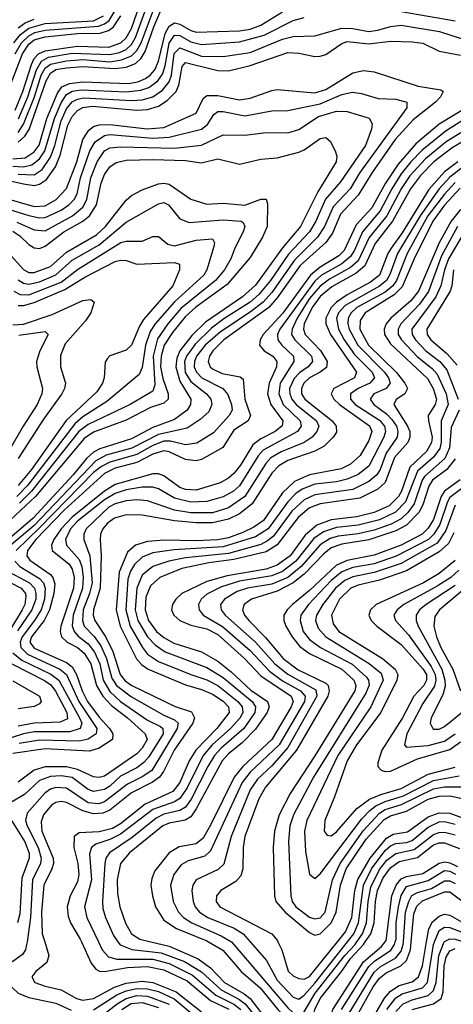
# Model space of a CAD drawing. Header units: inches. Extents: x 501365 to 657855, y 482276 to 547543.
# Tile 467 of 656: x 571416 to 573023, y 529769 to 533416. Entities that reach past the tile are written whole.
import ezdxf

# ---------------------------------------------------------------- set-up
doc = ezdxf.new("R2010")
doc.units = ezdxf.units.IN
doc.header["$MEASUREMENT"] = 0
doc.layers.add('A5572', color=7, linetype='Continuous')
doc.layers.add('A5573', color=7, linetype='Continuous')

msp = doc.modelspace()

# ---------------------------------------------------------------- linework, layer by layer
at = {"layer": 'A5572', "color": 5}
for points, elevation in [([(571443.2, 530000), (571441.8, 529990), (571437, 529970), (571426.8, 529953.2), (571390, 529926.7), (571370, 529919.1), (571350, 529919.4), (571306.8, 529990), (571298.6, 530000)], 3460), ([(571508.7, 530000), (571523.9, 529950), (571516.5, 529923.5), (571475.2, 529890), (571461.3, 529870), (571472.3, 529850), (571510, 529835.9), (571570, 529821.8), (571626.6, 529790), (571650, 529784.2), (571690, 529790), (571767.9, 529832.1), (571810, 529847), (571870, 529854.9), (571910, 529850), (571995.4, 529815.4), (572090, 529740.5)], 3480), ([(571645.2, 530000), (571680.6, 529920.6), (571698.7, 529898.7), (571711.8, 529891.8), (571730, 529890.1), (571815.3, 529904.7), (571889.1, 529909.1), (571950, 529896.1), (572036.2, 529856.2), (572123.2, 529783.2), (572190.7, 529750.7)], 3520), ([(571707.7, 530000), (571722.1, 529970), (571744.6, 529944.6), (571775.4, 529935.4), (571910, 529936.1), (571970, 529919.4), (572056.8, 529876.8), (572142.6, 529802.6), (572210, 529769.1), (572235.3, 529750)], 3540), ([(571780.3, 530000), (571788.6, 529988.6), (571831.4, 529971.4), (571939.7, 529959.7), (572026.6, 529926.6), (572089.5, 529889.5), (572162.5, 529822.5), (572228, 529788), (572251.5, 529770), (572284.2, 529730)], 3560), ([(571902, 530000), (571970, 529983.4), (572077.3, 529937.3), (572123.4, 529903.4), (572175, 529850), (572247.5, 529807.5), (572269.6, 529789.6), (572377, 529650), (572443.9, 529530), (572470, 529453.8), (572490, 529424.7), (572510, 529438), (572530, 529470.1), (572547.7, 529552.3), (572574.3, 529610), (572579.2, 529650), (572568.4, 529710), (572576.3, 529750), (572690, 529925.5), (572757.3, 529982.7), (572770.4, 530000)], 3580), ([(572115.4, 530000), (572168.6, 529968.6), (572236.8, 529890), (572307.2, 529830), (572372.5, 529750), (572430, 529688.9), (572450, 529668.5), (572470, 529658.2), (572490.9, 529669.1), (572509.8, 529750), (572529.1, 529790), (572610, 529891.1), (572641.7, 529938.3), (572689.5, 529990), (572696.5, 530000)], 3620), ([(572200.5, 530000), (572410, 529755.6), (572430, 529737.4), (572450, 529728.9), (572470, 529740.2), (572510.4, 529810), (572621.1, 529950), (572658.6, 529990), (572665.6, 530000)], 3640), ([(572270.1, 530000), (572330.7, 529930.7), (572370, 529858.6), (572430, 529795.6), (572450, 529787.4), (572470, 529802.4), (572510, 529847.4), (572630.4, 530000)], 3660), ([(572373.2, 530000), (572388, 529970), (572411.4, 529891.4), (572430, 529874.1), (572450, 529863.8), (572470, 529861.4), (572490, 529871.3), (572593.4, 530000)], 3680), ([(572608.1, 529750), (572710, 529908.7), (572731.4, 529928.6), (572791.3, 529968.7), (572805.2, 529990), (572807.9, 530000)], 3560), ([(572632.9, 529730), (572730, 529888.2), (572752.4, 529907.6), (572810, 529940.2), (572830, 529965.2), (572837.3, 529990), (572838, 530000)], 3540), ([(572667.8, 529730), (572726.3, 529833.7), (572750, 529865.9), (572774.5, 529885.5), (572828.9, 529911.1), (572850, 529931.4), (572864, 529970), (572866.8, 530000)], 3520), ([(572732.4, 529730), (572768.3, 529791.7), (572790, 529817.7), (572822.1, 529837.9), (572870, 529852.3), (572894.5, 529870), (572908.6, 529911.4), (572923.9, 530000)], 3480), ([(572776.5, 529750), (572810, 529792.4), (572832.8, 529807.2), (572909.1, 529830), (572926.9, 529850), (572950, 529990.8), (572953.6, 530000)], 3460), ([(572810, 529741.4), (572836.6, 529770), (572870, 529785.4), (572930, 529801.5), (572950, 529819.2), (572959.6, 529850), (572969.7, 529950), (572989.4, 530000)], 3440), ([(572870, 529748.9), (572949.5, 529770.5), (572977.7, 529790), (572985.5, 529814.5), (572988.6, 529911.4), (572996.8, 529943.2), (573010, 529967.2), (573030, 529975.1)], 3420), ([(570837.7, 529702.3), (570910, 529773.3), (570950, 529804.9), (570990, 529820.6), (571081.5, 529838.5), (571230, 529877.5), (571270, 529881.7), (571330, 529879.8), (571350, 529867), (571410, 529809.8), (571450, 529794.4), (571550, 529772.4), (571607, 529747)], 3460), ([(571690, 529748), (571776.5, 529803.5), (571810, 529818.5), (571850, 529826.8), (571890, 529826.3), (571930, 529815.8), (571988.5, 529788.5), (572070, 529721.4)], 3460), ([(571710, 529718), (571776.6, 529770), (571810, 529790.3), (571850, 529800.7), (571890, 529798.5), (571970, 529768.6)], 3440), ([(571794.8, 529750), (571828.6, 529771.4), (571870, 529775), (571930, 529756.6)], 3420)]:
    msp.add_lwpolyline(points, dxfattribs=dict(at, elevation=elevation))
at = {"layer": 'A5573', "color": 5}
for points, elevation in [([(571399.1, 533080.9), (571427.8, 533150), (571460, 533250), (571470, 533271.9), (571485.1, 533290), (571510, 533301.2), (571630, 533317.9), (571745.9, 533314.1), (571790.2, 533329.8), (571810.7, 533349.3), (571830, 533383.9), (571880.8, 533530)], 3580), ([(571411.2, 533048.8), (571446.2, 533130), (571478.2, 533230), (571497.3, 533262.7), (571523.2, 533276.8), (571610, 533292), (571750, 533286.8), (571785.4, 533294.6), (571810, 533305.7), (571830, 533324.2), (571845.4, 533350), (571899.6, 533500.4)], 3560), ([(571390, 532900.4), (571435.9, 532904.1), (571470, 532926), (571488.7, 532951.3), (571516.9, 533050), (571556.2, 533143.8), (571572.1, 533167.9), (571600.3, 533179.7), (571650, 533186.1), (571819.7, 533180.3), (571853.9, 533186.1), (571882.3, 533197.7), (571899.7, 533210), (571916.4, 533230), (571930, 533262.9), (571955.2, 533364.8), (571970, 533392.3), (571990, 533404.9), (572010, 533399.9), (572050, 533375.8), (572070, 533370.3), (572230, 533375.3), (572270, 533381.5), (572310, 533395.3), (572390, 533445.5)], 3480), ([(571399.6, 533290), (571423.1, 533330), (571450, 533356.9), (571471.5, 533368.5), (571510, 533377.6), (571707.8, 533392.2), (571730, 533400.2), (571747.1, 533412.9), (571769.9, 533450.1)], 3640), ([(571410, 532998.8), (571430.6, 533029.4), (571470.8, 533130), (571495.8, 533210), (571510, 533236.8), (571530, 533251.5), (571590, 533263.9), (571650, 533268.5), (571750, 533260.5), (571793.1, 533266.9), (571830, 533282), (571850, 533301.6), (571866.5, 533330), (571921.7, 533478.3)], 3540), ([(571410, 532962.1), (571435.6, 532984.4), (571450.9, 533009.1), (571514.2, 533190), (571530, 533218.6), (571550, 533231), (571590, 533237.2), (571650, 533242.5), (571770, 533235.9), (571810, 533240.5), (571845.7, 533254.3), (571866.1, 533273.9), (571881.4, 533298.6), (571912.7, 533390), (571939.1, 533450)], 3520), ([(572830, 533446.6), (573030, 533412.4)], 3460), ([(571370, 533142.6), (571426.3, 533290), (571450, 533325.8), (571470, 533341.1), (571510, 533352.3), (571630, 533364.4), (571713.8, 533366.2), (571744.5, 533375.5), (571763.9, 533390), (571790.4, 533430)], 3620), ([(571390, 532873.8), (571430, 532871.1), (571461.4, 532878.6), (571490, 532900.5), (571509.7, 532930.3), (571544.9, 533050), (571570, 533108.5), (571590, 533138.7), (571610, 533150.8), (571643.8, 533156.2), (571810, 533148.9), (571864.8, 533155.2), (571894.6, 533165.4), (571928.4, 533190), (571945.5, 533214.5), (571955.4, 533244.6), (571970, 533329.6), (571990, 533358.2), (572010, 533358.1), (572050, 533334.3), (572090, 533324.4), (572230, 533333.7), (572321.7, 533358.3), (572430, 533413.4), (572470, 533424.4)], 3460), ([(571393.7, 533330), (571418.6, 533361.4), (571450, 533385.2), (571510, 533402.6), (571690, 533412), (571726.2, 533430)], 3660), ([(571410, 533386.1), (571435.9, 533404.1), (571470, 533418.3)], 3680), ([(571410, 532843.3), (571470, 532841.6), (571499.4, 532860.6), (571530, 532906.3), (571546.7, 532950), (571570, 533041.5), (571590, 533085.9), (571610, 533112.1), (571630, 533122.2), (571653.8, 533126.2), (571830, 533116.3), (571870, 533119.2), (571910, 533130.5), (571945.4, 533154.6), (571970, 533185.8), (571978.3, 533210), (571988.8, 533291.3), (572010, 533312), (572090, 533280.8), (572170, 533280.2), (572270, 533295.1), (572390, 533343.4), (572430, 533354.2), (572510, 533356.3), (572610, 533385.2), (572650, 533383.8), (572710, 533372.6), (572743.2, 533376.8), (572790, 533391.4), (572830, 533395.7), (572972.1, 533372.1), (573090, 533333.9)], 3440), ([(571264.7, 532844.7), (571430, 532807.7), (571470, 532802), (571490, 532806.3), (571515.4, 532824.6), (571548.8, 532871.2), (571565.9, 532914.1), (571594.9, 533025.1), (571610, 533057), (571630, 533080.2), (571650, 533090.8), (571684.3, 533095.7), (571850, 533080.5), (571890, 533083.7), (571930, 533095.5), (571963, 533117), (571996.2, 533150), (572006.1, 533173.9), (572017.6, 533242.4), (572030, 533257), (572150, 533227.9), (572190, 533226.2), (572270, 533245.9), (572410, 533294.6), (572450, 533292.3), (572510, 533279.7), (572530, 533280.5), (572550, 533287.2), (572610, 533328.5), (572630, 533334.8), (572710, 533326.5), (572790, 533336.1), (572870, 533334.6), (572910, 533328.6), (572970, 533299.1), (573050, 533284.2)], 3420), ([(571310, 532769.9), (571470, 532724.7), (571510, 532726), (571551.7, 532750), (571589.8, 532790.2), (571627.2, 532890), (571650, 532972.5), (571672.8, 533007.2), (571690, 533019.9), (571710, 533027), (571750, 533027.3), (571888.2, 533011.8), (571950, 533016.8), (572069.7, 533070.3), (572096.4, 533123.6), (572110, 533135.5), (572150, 533135.5), (572230, 533119.8), (572270, 533125.9), (572350, 533154.3), (572370, 533157.3), (572510, 533145.2), (572550, 533157.1), (572650, 533218.8), (572690, 533227.9), (572730, 533223.2), (572892.7, 533170), (572976.4, 533156.4), (572985.8, 533150), (572976, 533130), (572956.6, 533110), (572874.3, 533045.7), (572807.6, 532972.4), (572722.1, 532850), (572670, 532765.5), (572604.5, 532695.5), (572574.7, 532625.3), (572550, 532591.3), (572454.9, 532505.1), (572370, 532385.7), (572338.8, 532350), (572172.9, 532230), (572131.9, 532190), (572118.8, 532170), (572113.9, 532150), (572122, 532130), (572130, 532123), (572166, 532106), (572233.6, 532093.6), (572244.1, 532084.1), (572250.3, 532010), (572271.2, 531950), (572262.1, 531930), (572210, 531895.4), (572169, 531831), (572090, 531786.5), (572070, 531782.1), (572030, 531787.3), (571970, 531815.7), (571950, 531818.4), (571910, 531806.6), (571850, 531776), (571770, 531754.4), (571730, 531735.5), (571581, 531599), (571476.3, 531490), (571444.6, 531450), (571442.8, 531430), (571453.9, 531413.9), (571530, 531360.3), (571539, 531350), (571546.8, 531326.8), (571543, 531290), (571527, 531230), (571506.5, 531190), (571459.2, 531130), (571453.8, 531110), (571470, 531087.9), (571590, 531034.5), (571610, 531018.8), (571626.6, 530990), (571647.1, 530930), (571667, 530890), (571710, 530831.9), (571748.8, 530790), (571761.3, 530770), (571759.6, 530750), (571710, 530716.9), (571674.1, 530705.9), (571510, 530715.4), (571390, 530697.3)], 3380), ([(571298, 532738), (571450, 532690.4), (571490, 532682), (571510, 532683.8), (571569.1, 532710.9), (571597.6, 532730), (571617.5, 532750), (571628.4, 532771.6), (571641.2, 532830), (571675.4, 532930), (571695.9, 532964.1), (571730, 532987.7), (571750, 532990.6), (571910, 532977.2), (571970, 532980.6), (572090, 533011.1), (572112.3, 533027.7), (572135.4, 533064.6), (572150, 533075.8), (572170, 533076.5), (572250, 533059.4), (572350, 533078), (572410, 533079.1), (572530, 533104.8), (572610, 533139.4), (572648, 533148), (572683, 533143), (572744.3, 533124.3), (572810, 533121.1), (572850.7, 533110.7), (572850.1, 533090), (572676.5, 532850), (572640.4, 532790), (572577.1, 532722.9), (572546, 532650), (572520.2, 532610), (572434.5, 532525.5), (572350, 532406.1), (572318, 532370), (572270, 532332.6), (572159.8, 532260.2), (572103.6, 532210), (572071.7, 532170), (572063.7, 532150), (572062.9, 532130), (572070.6, 532110), (572090.8, 532090), (572168.5, 532050), (572187.4, 532027.4), (572201.4, 531990), (572203.3, 531970), (572192.4, 531950), (572134.7, 531885.3), (572072.1, 531847.9), (572030, 531840.7), (571975.2, 531855.2), (571950, 531854.2), (571910, 531838.5), (571850, 531805.9), (571750, 531777), (571718.6, 531761.4), (571690, 531738.7), (571490, 531533.6), (571402.4, 531450)], 3360), ([(573095.5, 533104.5), (572970.4, 533029.6), (572884.3, 532955.7), (572819.1, 532880.9), (572771.6, 532810), (572720.9, 532719.1), (572663.5, 532656.5), (572618.4, 532561.6), (572598.1, 532541.9), (572530, 532499.6), (572494.2, 532470), (572390.7, 532329.3), (572317.7, 532250), (572307.6, 532230), (572304.4, 532210), (572321.7, 532190), (572353.8, 532170), (572369.1, 532150), (572368.1, 532130), (572340.4, 532070), (572333.9, 532030), (572346.9, 531990), (572390.7, 531930), (572388.3, 531911.7), (572362.4, 531890), (572310, 531863.4), (572279.4, 531840.6), (572234, 531766), (572210, 531735.2), (572190, 531717.5), (572159.3, 531700.7), (572070, 531673.7), (572030, 531675.9), (572010, 531683.6), (571950, 531726.8), (571930, 531733.2), (571910, 531733.2), (571770, 531694.8), (571730, 531669.5), (571610, 531573.7), (571569.5, 531530), (571542, 531490), (571533.6, 531470), (571536.7, 531450), (571599.3, 531399.3), (571610, 531381.2), (571617.8, 531350), (571615.2, 531310), (571569, 531169), (571566.2, 531150), (571571.4, 531130), (571592.4, 531110), (571630.1, 531090), (571655.4, 531070), (571680, 531030), (571700.4, 530950), (571724.1, 530910), (571755.8, 530875.8), (571815.9, 530830), (571881.3, 530770), (571888.5, 530750), (571870, 530717.1), (571850, 530696.5), (571730, 530614.1), (571710, 530608.9), (571690, 530611.7), (571630, 530638.3), (571590, 530648.8), (571510, 530648.5), (571470, 530635.7), (571410, 530592)], 3420), ([(571406, 532666), (571470, 532637.4), (571510, 532633.8), (571612.1, 532690), (571650, 532721.4), (571665.4, 532750), (571679.4, 532830), (571702.7, 532890), (571729.9, 532930), (571750, 532941.2), (571790, 532945.1), (571990, 532939.8), (572090, 532951.8), (572170.1, 532990.1), (572250, 532988.4), (572330, 532997.6), (572410, 532996.9), (572450, 533009.2), (572522.9, 533057.1), (572590, 533077.3), (572630, 533075.7), (572711.5, 533051.5), (572722.6, 533030), (572719.8, 533010), (572697.3, 532950), (572604.6, 532815.4), (572548.7, 532751.3), (572513.1, 532670), (572489.8, 532630), (572412.4, 532547.6), (572345.4, 532450), (572302, 532398), (572270, 532369.6), (572172.3, 532307.7), (572126.7, 532273.3), (572066, 532214), (572034.3, 532170), (572026.6, 532150), (572029.2, 532109.2), (572050, 532075.2), (572108.1, 532030), (572124, 532010), (572128.6, 531990), (572116.5, 531963.5), (572085.3, 531934.7), (572037, 531903), (571930, 531880), (571831, 531829), (571737, 531803), (571697.8, 531782.2), (571470, 531542.8), (571383.4, 531470)], 3340), ([(573070, 533051.1), (572995.9, 533004.1), (572907.6, 532932.4), (572865, 532890), (572830, 532845.1), (572794.9, 532790), (572752, 532708), (572686.1, 532630), (572657.1, 532562.9), (572641.7, 532538.3), (572610, 532512.3), (572534.7, 532470), (572510, 532448), (572379.8, 532270), (572371.6, 532250), (572372.8, 532230), (572387.2, 532210), (572431.2, 532170), (572432.5, 532150), (572380.8, 532070), (572376.2, 532030), (572391.9, 531990), (572455.5, 531930), (572459.2, 531910), (572446, 531890), (572318.5, 531821.5), (572299.7, 531800.3), (572230.3, 531689.7), (572208, 531670), (572170, 531648.9), (572110, 531631.7), (572050, 531628.2), (571990, 531643), (571930, 531678.4), (571910, 531684.3), (571870, 531684.1), (571810, 531674.1), (571770, 531661.4), (571730, 531637.4), (571630, 531557.9), (571604.7, 531530), (571586.3, 531490), (571589.4, 531470), (571636.6, 531416.6), (571645.9, 531390), (571651.7, 531350), (571648.2, 531310), (571614, 531210), (571611, 531171), (571617.4, 531150), (571632.4, 531132.4), (571670, 531103.5), (571693.5, 531073.5), (571712.4, 531030), (571724.8, 530970), (571750, 530927.4), (571790, 530890.3), (571890, 530821.3), (571938.3, 530798.3), (571946.7, 530790), (571947.7, 530770), (571894.4, 530685.6), (571876.1, 530663.9), (571850, 530645), (571790, 530613.2), (571750, 530576.6), (571730, 530564.7), (571690, 530557.4), (571670, 530563.9), (571610, 530608.4), (571570, 530614.8), (571530, 530612.7), (571490, 530597.8), (571434.1, 530545.9), (571383.7, 530516.3)], 3440), ([(573090, 533021.8), (572996.8, 532963.2), (572919.6, 532900.4), (572862, 532838), (572829.7, 532790), (572776.1, 532690), (572711.1, 532608.9), (572670, 532523.1), (572642.1, 532497.9), (572564.6, 532455.4), (572530, 532428.8), (572490, 532383.1), (572444.4, 532310), (572425.2, 532270), (572423.7, 532250), (572435.7, 532230), (572497.5, 532170), (572501.7, 532150), (572485.3, 532130), (572452.5, 532107.5), (572432.9, 532087.1), (572416.3, 532050), (572417.1, 532030), (572424.3, 532010), (572441, 531990), (572515.6, 531930), (572524.6, 531910), (572517.7, 531890), (572500.3, 531870), (572470.5, 531849.5), (572384.8, 531815.2), (572347, 531793), (572328.2, 531771.8), (572250.3, 531650), (572190, 531607.7), (572130, 531589.8), (572050, 531589.2), (571990, 531598.8), (571890, 531633.3), (571850, 531637.2), (571810, 531634.3), (571770, 531622.9), (571746.1, 531610), (571662.8, 531530), (571653.9, 531510), (571653.6, 531490), (571676.5, 531430), (571684.1, 531330), (571674.9, 531290), (571651.1, 531230), (571648.5, 531190), (571655.3, 531170), (571691.5, 531131.5), (571716.4, 531096.4), (571738, 531050), (571757, 530977), (571774.6, 530950), (571830, 530907.7), (571950, 530839.5), (571990, 530823), (572002.8, 530810), (572000.1, 530790), (571905.2, 530634.8), (571870, 530610.8), (571815.4, 530584.6), (571730, 530518.4), (571709.2, 530510.8), (571670, 530514.4), (571590, 530568.9), (571550, 530571.6), (571530, 530565.1), (571509.2, 530550.8), (571443.6, 530476.4), (571437.8, 530450), (571443.1, 530430), (571484.6, 530350), (571495.9, 530310), (571492.8, 530290), (571464, 530230), (571455.6, 530090), (571443.2, 530000)], 3460), ([(571390, 532632.4), (571416, 532616), (571450, 532582.9), (571470, 532570.4), (571490, 532568.9), (571510, 532577), (571579.6, 532630), (571650, 532669.2), (571674.2, 532690), (571700.9, 532730), (571718, 532810), (571730, 532842.5), (571750, 532871.3), (571772.9, 532887.1), (571810, 532895.5), (571910, 532898.7), (572030, 532894.8), (572090, 532885.7), (572150, 532900.1), (572230, 532880.5), (572310, 532899.6), (572370, 532904.9), (572450, 532925.6), (572470, 532934.3), (572530, 532975.6), (572550, 532979.8), (572566.6, 532966.6), (572585.1, 532930), (572591.4, 532910), (572588.5, 532890), (572521.1, 532778.9), (572456.2, 532650), (572389.4, 532570.6), (572290, 532432.8), (572241.9, 532390), (572104.2, 532295.8), (572053.9, 532246.1), (572010, 532189.6), (571998.2, 532161.8), (571995.1, 532130), (572010, 532076.5), (572050.4, 532010), (572049.5, 531990), (572037, 531970), (571990, 531935.6), (571910, 531905.6), (571830, 531863.1), (571713.4, 531826.6), (571690, 531813.7), (571663.3, 531790), (571614, 531730), (571465.5, 531570), (571360.4, 531479.6)], 3320), ([(573081.5, 532978.5), (573018.5, 532941.5), (572951, 532889), (572900.9, 532839.1), (572864.5, 532790), (572797.1, 532670), (572733.2, 532586.8), (572695.1, 532504.9), (572662.9, 532477.1), (572573.3, 532426.7), (572530, 532390.5), (572499.9, 532350), (572470.2, 532290), (572467.9, 532270), (572474.2, 532250), (572530.4, 532190.4), (572555.3, 532150), (572552.6, 532127.4), (572530.1, 532110), (572489.5, 532090), (572468.6, 532070), (572460, 532050), (572460.9, 532030), (572472.7, 532010), (572573.6, 531930), (572588.8, 531910), (572590, 531888.7), (572578.2, 531870), (572544, 531836), (572510, 531817.5), (572410, 531783.4), (572376.2, 531763.8), (572350, 531735.8), (572276.9, 531623.1), (572230, 531585.5), (572190, 531565.5), (572130, 531552.1), (572070, 531552.1), (571990, 531559.9), (571870, 531581.1), (571810, 531581.8), (571767.5, 531570), (571740.4, 531550), (571724.2, 531530), (571715.8, 531510), (571714.4, 531490), (571718.3, 531430), (571714, 531310), (571690.1, 531230.1), (571688.7, 531210), (571694, 531190), (571732.4, 531132.4), (571759.4, 531079.4), (571788.9, 530990), (571807.4, 530967.4), (571831.7, 530950), (571992.1, 530872.1), (572052.1, 530852.1), (572063.3, 530830), (572057.5, 530810), (571989, 530710), (571949.3, 530630.7), (571934.6, 530610), (571908.2, 530591.8), (571830, 530552), (571750, 530487.6), (571723.9, 530476.1), (571690, 530474.4), (571650, 530485.4), (571590, 530516.1), (571570, 530520.1), (571550, 530516.5), (571534.2, 530505.8), (571504.8, 530470), (571495.4, 530444.6), (571498.6, 530410), (571540.6, 530310), (571541.2, 530290), (571535.5, 530270), (571505.4, 530210), (571497.4, 530110), (571499.6, 530030), (571508.7, 530000)], 3480), ([(573039.3, 532890), (572990, 532852.4), (572932.7, 532787.3), (572833.7, 532626.3), (572792.4, 532570), (572780.1, 532550), (572748.9, 532470), (572716.6, 532443.4), (572630, 532396.9), (572589.9, 532370.1), (572569.9, 532350), (572550.6, 532310), (572550.4, 532290), (572568.2, 532250), (572664.3, 532110), (572656.9, 532090), (572579.9, 532050), (572570.1, 532030), (572580.6, 532010), (572601.3, 531990), (572711.9, 531911.9), (572720.5, 531890), (572710, 531857.5), (572677.9, 531802.1), (572641.3, 531770), (572607.5, 531752.5), (572490, 531730.3), (572434.1, 531705.9), (572390, 531663.1), (572318.9, 531561.1), (572284, 531536), (572243.4, 531516.6), (572190, 531496.8), (572150.3, 531489.7), (572070, 531485.3), (571952.4, 531487.6), (571890, 531482.9), (571845.4, 531470), (571815.9, 531444.1), (571785, 531370), (571773.3, 531230), (571788.7, 531170), (571848.9, 531048.9), (571867, 531027), (571892.1, 531010), (572030, 530952.1), (572090, 530934.8), (572130, 530917.6), (572170, 530891.2), (572190, 530871), (572192.5, 530850), (572146.5, 530790), (572069.2, 530710), (572044.2, 530670), (572009.2, 530590), (571983.5, 530556.5), (571881.1, 530510), (571790, 530437.8), (571760, 530420), (571710, 530407.1), (571636.5, 530403.5), (571617.5, 530390), (571616.2, 530350), (571631.6, 530290), (571635.7, 530250), (571630, 530222.9), (571603.2, 530170), (571592.1, 530130), (571595.7, 530095.7), (571604.8, 530070), (571640.7, 530010), (571645.2, 530000)], 3520), ([(573053.8, 532866.2), (573010, 532833.1), (572970.3, 532789.7), (572899.7, 532690), (572816, 532550), (572788, 532472), (572775.3, 532450), (572750, 532428.6), (572622.7, 532357.3), (572597, 532330), (572589.8, 532310), (572597, 532270), (572618.2, 532230), (572656.4, 532176.4), (572722.2, 532110), (572730.3, 532090), (572714.1, 532070), (572670.1, 532050), (572641.5, 532030), (572641.8, 532010), (572658.8, 531990), (572750, 531932.2), (572767.8, 531910), (572771.5, 531890), (572765.4, 531870), (572710, 531762.1), (572670, 531731), (572630, 531713.7), (572590, 531704.5), (572510, 531695.8), (572462.7, 531677.3), (572439.3, 531660.7), (572410, 531630.5), (572337.1, 531530), (572290, 531499.9), (572170, 531463.1), (571987.8, 531452.2), (571910, 531441.4), (571870, 531425.1), (571841.7, 531398.3), (571826.6, 531373.4), (571817, 531343), (571809, 531230), (571825.4, 531170), (571870.5, 531090.5), (571890, 531065.7), (571930, 531038.4), (572050, 530990.3), (572110, 530971.1), (572150, 530949.8), (572224.4, 530890), (572240.5, 530870), (572242.3, 530850), (572231.2, 530828.8), (572197.5, 530790), (572129.7, 530730.3), (572096.1, 530690), (572036.4, 530570), (572009.5, 530530.5), (571990, 530518.6), (571909.2, 530490.8), (571790, 530398.9), (571750, 530378.8), (571698.5, 530361.5), (571681.9, 530350), (571674.4, 530325.6), (571682.4, 530230), (571656.2, 530130), (571664.5, 530090), (571707.7, 530000)], 3540), ([(571373.1, 532553.1), (571430, 532490.3), (571450, 532480.2), (571470, 532479.6), (571530, 532501.6), (571590, 532554.6), (571701.1, 532618.9), (571734.5, 532650), (571810, 532747.4), (571830, 532765.1), (571870, 532786.2), (571930, 532808.5), (571950, 532811), (571970, 532806.9), (572050, 532751.3), (572110, 532732.9), (572170, 532736.8), (572250, 532729.6), (572310, 532751.6), (572330, 532751.1), (572334.2, 532734.2), (572333.5, 532650), (572316.2, 532610), (572270, 532535.4), (572184.3, 532435.7), (572068.6, 532351.4), (572030, 532316.4), (571982.6, 532257.4), (571951.8, 532210), (571940, 532170), (571938.1, 532130), (571946.5, 532086.5), (571966.3, 532030), (571965.8, 532010), (571950, 531995.9), (571900.4, 531979.6), (571810, 531932.8), (571690, 531887.9), (571655, 531865), (571474.1, 531650), (571270, 531459.8)], 3280), ([(573030, 532813), (572990, 532769.8), (572928.7, 532690), (572852.3, 532550), (572812.4, 532450), (572798.6, 532430), (572770, 532406.8), (572665.8, 532350), (572644.4, 532330), (572633.7, 532310), (572631.9, 532290), (572636.4, 532270), (572669.1, 532210), (572768.5, 532110), (572783.1, 532090), (572789.1, 532070), (572774.6, 532050), (572728.6, 532030), (572714.7, 532010), (572727.8, 531990), (572775.6, 531955.6), (572795.6, 531935.6), (572811.9, 531910), (572817.4, 531890), (572814.7, 531870), (572773.6, 531810), (572752.2, 531750), (572739.8, 531730), (572710, 531705.1), (572650, 531675.3), (572510, 531656.4), (572470, 531637.5), (572424.7, 531595.3), (572356.6, 531503.4), (572334.9, 531485.1), (572310, 531471.9), (572190, 531439.2), (572030, 531422.4), (571968.5, 531410), (571909.3, 531390.7), (571870, 531358.2), (571849.9, 531310.1), (571843.7, 531230), (571853.5, 531190), (571890, 531129.4), (571919.6, 531099.6), (571954.9, 531074.9), (572110, 531016.1), (572170, 530979.4), (572277.2, 530890), (572289.6, 530870), (572287.2, 530850), (572246.3, 530790), (572162.8, 530717.2), (572138.5, 530690), (572113.2, 530650), (572051.3, 530528.8), (572030, 530499.4), (572010, 530486.5), (571950, 530472.5), (571921.4, 530458.6), (571833.2, 530386.8), (571748.9, 530330), (571735.6, 530310), (571730.9, 530290), (571722.8, 530150), (571724, 530124), (571733.8, 530090), (571763.4, 530023.4), (571780.3, 530000)], 3560), ([(573048.5, 532791.5), (572990, 532729.3), (572946.7, 532670), (572877.9, 532530), (572833.4, 532426.6), (572803.6, 532396.4), (572696.5, 532330), (572677.7, 532302.3), (572677.1, 532270), (572708.6, 532210), (572811.5, 532110), (572843.7, 532070), (572852.6, 532050), (572843.1, 532030), (572811, 532009), (572803, 531990), (572853.2, 531910), (572861.3, 531890), (572862.4, 531870), (572853.8, 531850), (572805.3, 531794.7), (572770, 531701.6), (572743.1, 531676.9), (572676.1, 531643.8), (572530, 531622.7), (572490, 531607.3), (572447.7, 531572.2), (572370, 531470.7), (572330, 531445), (572210, 531416.1), (572116.4, 531403.6), (572017.1, 531382.9), (571935.5, 531350), (571900.6, 531319.3), (571883.4, 531276.6), (571880.5, 531230), (571893.3, 531190), (571923, 531150), (571950, 531127.8), (571986.6, 531106.6), (572090, 531073.8), (572150, 531039.6), (572200, 531000), (572272.5, 530932.5), (572334.9, 530890), (572340, 530870), (572332.5, 530850), (572290, 530788.1), (572241.6, 530738.4), (572190, 530696.7), (572166.7, 530670), (572070, 530492.7), (572050, 530463.7), (572029.7, 530450.3), (571970, 530439.6), (571946.1, 530430), (571822.7, 530330), (571789.5, 530290), (571777.4, 530230), (571778.9, 530178.9), (571786.6, 530130), (571808.7, 530068.7), (571830.3, 530030.3), (571861.2, 530010), (571902, 530000)], 3580), ([(571410, 532452.5), (571430, 532440.3), (571450, 532436), (571490, 532445.6), (571550, 532471.4), (571610, 532525.5), (571710, 532581.9), (571810, 532665.6), (571930, 532734.1), (571950, 532738.6), (571967.2, 532730), (572010, 532678.5), (572044.3, 532664.3), (572170, 532674.2), (572236.5, 532670), (572244.7, 532664.7), (572250.5, 532650.5), (572244.3, 532630), (572213.5, 532570), (572199, 532530), (572175.5, 532490), (572142.2, 532450), (572013.3, 532346.7), (571965.4, 532290), (571926.4, 532233.6), (571910.2, 532170), (571917.1, 532062.9), (571910, 532040.4), (571825.1, 531990), (571670, 531916.1), (571635.5, 531890), (571460, 531670), (571414.7, 531625.3)], 3260), ([(573050, 532712.5), (573014.8, 532670), (572969.9, 532590), (572894.5, 532410), (572865.9, 532374.1), (572790.9, 532310), (572773.7, 532290), (572766.9, 532270), (572768.3, 532250), (572790, 532215.5), (572927.3, 532087.3), (572948.8, 532050), (572960.3, 532010), (572956.1, 531990), (572930.3, 531950), (572930.7, 531930), (572944.1, 531870), (572942.2, 531850), (572923.1, 531816.9), (572861.2, 531758.8), (572831.4, 531670), (572820.2, 531650), (572784.9, 531615.1), (572730.1, 531590), (572665.8, 531574.2), (572570, 531562.9), (572516.6, 531543.4), (572473.3, 531506.7), (572418.3, 531430), (572370, 531394.9), (572330, 531381.1), (572184.4, 531355.6), (572110, 531335.5), (572017.1, 531290), (571994.2, 531270), (571981.8, 531250), (571978.8, 531230), (571986.9, 531210), (572008.9, 531190), (572050, 531172.6), (572110, 531160), (572150, 531138.2), (572249.4, 531049.4), (572310, 530985.2), (572421.8, 530910), (572429.4, 530890), (572422.3, 530870), (572349.9, 530750.1), (572242.4, 530650), (572210.5, 530610), (572124.9, 530435.1), (572095.6, 530384.4), (572070, 530363.4), (572007.5, 530352.5), (571970.5, 530330), (571917.3, 530262.7), (571905.3, 530234.7), (571902.3, 530210), (571907.7, 530170), (571919.4, 530130), (571950, 530080.9), (571996.9, 530050), (572110, 530003.2), (572115.4, 530000)], 3620), ([(573038.4, 532650), (572978.8, 532541.2), (572930.6, 532409.4), (572898, 532362), (572829, 532290), (572818.7, 532270), (572818.7, 532250), (572830.3, 532230), (572890, 532167.6), (572944.4, 532124.4), (572963.3, 532103.3), (572996.2, 532030), (573003.5, 531990), (572977.6, 531930), (572977.8, 531850), (572972.5, 531827.5), (572950, 531794.9), (572890, 531744.1), (572845.7, 531630), (572808.8, 531591.2), (572750, 531562.8), (572670, 531543), (572590, 531534.9), (572541.3, 531518.7), (572505.6, 531494.4), (572439.8, 531410), (572390, 531371.5), (572350, 531355.8), (572230, 531336.4), (572164.3, 531315.7), (572110, 531288.5), (572088.4, 531270), (572079.2, 531250), (572080.8, 531230), (572096.4, 531210), (572167.7, 531167.7), (572270, 531079.1), (572342.3, 531002.3), (572390, 530966.7), (572456.2, 530930), (572474, 530910), (572471.2, 530890), (572377.1, 530730), (572270, 530628.1), (572240.6, 530590), (572122.9, 530337.1), (572102, 530318), (572039.9, 530300.1), (572014.9, 530285.1), (571987.7, 530250), (571975.1, 530210), (571984.8, 530150), (572004.8, 530110), (572022.6, 530090), (572053.9, 530070), (572162.5, 530022.5), (572200.3, 530000.3), (572200.5, 530000)], 3640), ([(571393.7, 532410), (571417.6, 532397.6), (571450, 532396.4), (571570, 532444.1), (571630, 532490.5), (571790.5, 532590.5), (571810, 532596.2), (571870, 532595.9), (571910, 532613.3), (571930, 532613.2), (571964.7, 532584.7), (571990, 532578.3), (572070, 532599), (572130, 532604.7), (572138.5, 532590), (572135.5, 532575.5), (572110.1, 532490), (572098.3, 532470), (571989.2, 532370.8), (571917.5, 532290), (571899, 532261), (571882.3, 532210), (571870, 532128), (571858.7, 532101.3), (571738.9, 532001.1), (571650, 531944.4), (571620.9, 531919.1), (571445, 531690), (571405.2, 531650)], 3240), ([(573064.8, 532630), (573004.7, 532530), (572990.4, 532490), (572976.7, 532430), (572958.4, 532390), (572869.3, 532270), (572870.6, 532250), (572882.5, 532230), (572921.2, 532190), (572973.1, 532150), (572999.5, 532119.5), (573040.4, 532010)], 3660), ([(571410, 532357.3), (571430, 532357.8), (571470, 532368.4), (571583.7, 532416.3), (571657.8, 532462.2), (571770, 532520.8), (571790, 532525.5), (571810, 532523.9), (571850, 532511), (571990, 532516.2), (572007.9, 532510), (572007.7, 532490), (571982.9, 532430), (571875.1, 532304.9), (571859.8, 532280.2), (571830, 532209.9), (571810, 532192.2), (571750, 532171), (571740.1, 532159.9), (571732.9, 532147.1), (571728.5, 532090), (571722.9, 532070), (571702.1, 532037.9), (571588.6, 531931.4), (571459.4, 531750), (571410, 531690.6)], 3220), ([(573023.6, 532490), (573017.5, 532430), (573010.8, 532410), (572925.2, 532270), (572926.6, 532250), (572939.7, 532230), (572999.1, 532179.1), (573036.7, 532136.7)], 3680), ([(571390, 532285.4), (571430, 532288), (571535.8, 532324.2), (571650, 532375.5), (571679.2, 532379.2), (571691.7, 532370), (571679.5, 532330), (571659.6, 532300.4), (571584.9, 532215.1), (571567.3, 532172.7), (571566.6, 532130), (571586.2, 532070), (571582.3, 532050), (571571.7, 532030), (571503.6, 531936.4), (571410.3, 531790)], 3180), ([(571412.5, 532247.5), (571510, 532261.2), (571522, 532250), (571490.9, 532190), (571478.2, 532150), (571478.9, 532130), (571499.9, 532050), (571498.1, 532030), (571481, 531990), (571429.4, 531910.6), (571360.1, 531790)], 3160), ([(573045, 531970), (573015.2, 531904.8), (573009.2, 531830), (572991.3, 531790), (572915.6, 531724.4), (572907, 531710), (572877.6, 531622.4), (572855, 531590), (572830, 531567.5), (572792.7, 531547.3), (572730, 531525.5), (572670, 531511.8), (572596.6, 531503.4), (572566, 531494), (572529.4, 531470.6), (572459.2, 531390), (572410, 531349.8), (572350, 531325), (572260.2, 531310), (572221.9, 531298.1), (572174.6, 531270), (572159.7, 531250), (572162.1, 531230), (572177.1, 531210), (572290.3, 531110.3), (572362, 531030), (572410, 530991.8), (572513.3, 530933.3), (572517.4, 530910), (572410, 530720.5), (572350, 530651.8), (572297.6, 530602.4), (572270, 530563), (572199.8, 530390), (572172.5, 530287.5), (572151.8, 530268.2), (572070.1, 530229.9), (572057.3, 530210), (572053.6, 530190), (572058.6, 530150), (572066.4, 530130), (572082.4, 530110), (572112.7, 530090), (572210.9, 530050.9), (572243.8, 530030), (572270.1, 530000)], 3660), ([(573030, 531789), (572998.4, 531750), (572945.8, 531710), (572931.9, 531688.1), (572910, 531619.3), (572895.5, 531590), (572850, 531543.2), (572810, 531523.1), (572710, 531489.5), (572610, 531473.1), (572570, 531459.3), (572542.5, 531437.5), (572470, 531362.4), (572430, 531329.6), (572370, 531298.9), (572275.6, 531270), (572248.1, 531250), (572241.3, 531230), (572249.7, 531210), (572265.7, 531190), (572327.1, 531127.1), (572392.2, 531050), (572448.2, 531008.2), (572550, 530957.7), (572558.7, 530950), (572563.4, 530930), (572557.7, 530910), (572442.3, 530710), (572326.9, 530573.1), (572302.1, 530530), (572250.3, 530390), (572243.9, 530350), (572243.5, 530270), (572235.1, 530244.9), (572216.4, 530223.6), (572161.5, 530190), (572145.8, 530170), (572144, 530150), (572157.2, 530130), (572350.1, 530030), (572370, 530006.4), (572373.2, 530000)], 3680), ([(573048.1, 531711.9), (572990, 531669.2), (572978, 531650), (572950, 531564.3), (572930, 531532.7), (572907.5, 531510), (572830, 531469.6), (572730, 531431.9), (572630, 531413.2), (572590, 531395.6), (572490, 531301.3), (572426.6, 531250), (572406.6, 531230), (572395.3, 531210), (572394.6, 531190), (572401.7, 531170), (572425.3, 531130), (572454.5, 531094.5), (572490, 531067.6), (572610, 531009.8), (572653.8, 530970), (572661.7, 530950), (572657.8, 530930), (572510.3, 530689.7), (572418.2, 530550), (572377.6, 530470), (572360.8, 530410), (572354.8, 530350), (572359.7, 530170), (572364.9, 530150), (572399.4, 530110), (572490, 530034.6), (572510, 530024.2), (572530, 530030.1), (572570, 530070.7), (572588.3, 530110), (572604.4, 530210), (572626.3, 530270), (572700.2, 530379.8), (572766.2, 530453.8), (572790, 530466.6), (572850, 530484.2), (572930, 530528.5), (572970, 530539.6), (573010, 530541), (573072.5, 530527.5)], 3720), ([(573069, 531691), (573010, 531645.6), (573000.8, 531630), (572973.5, 531546.5), (572950.8, 531510), (572931, 531490), (572810.7, 531429.3), (572730, 531400), (572650, 531386.8), (572610, 531371.1), (572570, 531338.7), (572486.1, 531250), (572458.2, 531210), (572454.8, 531190), (572466.8, 531150), (572490, 531119.7), (572530.9, 531090), (572648.6, 531028.6), (572700.8, 530980.8), (572709, 530970), (572710.7, 530950.7), (572699.2, 530920.8), (572504.6, 530610), (572430.6, 530470), (572416.7, 530430), (572412.3, 530372.3), (572420.5, 530170), (572426.2, 530150), (572439.8, 530130), (572490, 530091.4), (572510, 530085.4), (572530, 530089.5), (572547.5, 530110), (572575.8, 530230), (572603.1, 530290), (572688.7, 530411.3), (572750, 530477.2), (572770, 530490), (572831.3, 530508.7), (572950, 530566.6), (572990, 530574.2), (573070, 530574.2)], 3740), ([(573030, 531617.2), (572995.7, 531524.3), (572962.7, 531477.3), (572830, 531401.2), (572730, 531367.9), (572650, 531352.6), (572621.2, 531338.8), (572586.2, 531310), (572538.8, 531250), (572516.2, 531210), (572512.7, 531190), (572521.5, 531161.5), (572550.4, 531130), (572711.4, 531031.4), (572755, 530995), (572762.5, 530970), (572717.5, 530870), (572594.8, 530690), (572479.8, 530450), (572471.3, 530410), (572474.7, 530334.7), (572490, 530250.4), (572510, 530234.9), (572530, 530252.4), (572684.2, 530455.8), (572713.2, 530486.8), (572736.2, 530503.8), (572770, 530520.2), (572838.5, 530541.5), (572950, 530597.5), (573045, 530615)], 3760), ([(573025.3, 531514.7), (573004.5, 531475.5), (572970, 531444.6), (572850, 531374), (572750, 531340.4), (572670, 531321.8), (572643.4, 531310), (572601.7, 531270), (572572, 531210), (572578, 531178), (572598.7, 531150), (572759.9, 531050), (572807.5, 531010), (572817.5, 530990), (572814, 530970), (572754, 530850), (572664.6, 530730), (572629.1, 530670), (572583.2, 530536.8), (572547.1, 530450), (572543.8, 530410), (572555.2, 530395.2), (572570, 530393.1), (572590, 530408.1), (572665.8, 530494.2), (572711.9, 530528.1), (572754.4, 530545.6), (572830, 530567.6), (572930, 530621.5), (573030, 530647.7)], 3780), ([(571397.4, 531410), (571416.8, 531390), (571490, 531345.7), (571504.4, 531330), (571511, 531310), (571508, 531270), (571495.4, 531230), (571471.1, 531190), (571425.3, 531130), (571418.1, 531110), (571420, 531090), (571445.3, 531065.3), (571564.8, 531010), (571589.1, 530990), (571634.7, 530890), (571701.9, 530790), (571699.6, 530770), (571670, 530750.9), (571636.6, 530743.4), (571490, 530746.6), (571414.6, 530734.6)], 3360), ([(573030, 531412.7), (572970, 531364.7), (572912.1, 531330), (572737.3, 531250), (572716, 531230), (572710.1, 531210), (572718.5, 531190), (572739.4, 531170), (572830, 531101.4), (572910, 531011.9), (572923.1, 530990), (572924.1, 530970), (572913.1, 530950), (572876.7, 530910), (572834.9, 530830), (572757.9, 530710), (572743.3, 530663.3), (572743.6, 530650), (572755.8, 530635.8), (572770, 530631), (572790, 530632.9), (572890, 530677.6), (573010, 530713.1), (573050, 530740.8)], 3820), ([(571378.3, 531370), (571452.1, 531330), (571470.9, 531310), (571476.1, 531290), (571475.2, 531270), (571461.1, 531230), (571408.4, 531151.6)], 3340), ([(573043.7, 531376.3), (573013.3, 531350), (572962.9, 531317.1), (572839.9, 531250), (572815, 531230), (572802.8, 531210), (572808.3, 531190), (572857, 531137), (572940.3, 531020.3), (572955.6, 530990), (572958, 530970), (572953.4, 530946.6), (572910, 530882.4), (572850.8, 530770), (572841.8, 530730), (572850, 530720.7), (572930, 530727.7), (572990, 530743.9), (573029.9, 530770)], 3840), ([(571344.9, 531350), (571422, 531310), (571437.8, 531290), (571439.2, 531279.2), (571435.2, 531250), (571425.7, 531230), (571381.7, 531158.3)], 3320), ([(573030, 531320.3), (572922.3, 531250), (572897.8, 531230), (572885.5, 531210), (572885.2, 531190), (572893.1, 531170), (572980.9, 531010), (572991.7, 530970), (572992.3, 530947.7), (572984.7, 530915.3), (572940.8, 530830), (572937.1, 530810), (572948.4, 530788.4), (572970, 530788), (572990, 530797.5), (573063.2, 530856.8)], 3860), ([(573079.4, 531320.6), (572972.1, 531230), (572955, 531205), (572950.9, 531170), (572960.6, 531130), (572976.3, 531090), (573021.5, 531010), (573049.5, 530929.5)], 3880), ([(571391.1, 531071.1), (571423.4, 531043.4), (571531.1, 530991.1), (571560.8, 530970), (571638.2, 530830), (571646.5, 530810), (571640.3, 530790), (571601.5, 530778.5), (571470, 530777.7), (571430, 530771.1), (571310, 530732.6)], 3340), ([(571386.9, 531030), (571507.9, 530967.9), (571531.6, 530951.6), (571549.1, 530929.1), (571591.1, 530850), (571593.5, 530826.5), (571566.4, 530813.6), (571470, 530809.5), (571410, 530798.9)], 3320), ([(571390, 530966.6), (571490, 530910), (571495.3, 530890), (571490, 530882), (571470, 530871.5), (571410, 530862.7)], 3280), ([(572593.4, 530000), (572623, 530037), (572646.8, 530090), (572657.6, 530190), (572669.2, 530230.8), (572714.9, 530310), (572775.5, 530384.5), (572800.6, 530399.4), (572852.9, 530407.1), (572930, 530463.4), (572970, 530478), (573010, 530476.2), (573110, 530439.6)], 3680), ([(571386.1, 530450), (571434.6, 530370), (571451.3, 530328.7), (571450.9, 530310), (571424.4, 530235.6), (571416.3, 530103.7), (571407.5, 530070)], 3440), ([(572630.4, 530000), (572654.1, 530030), (572671.9, 530070), (572690, 530210), (572719.8, 530270), (572770, 530338.3), (572790, 530355.5), (572810, 530364.5), (572850, 530368.1), (572870, 530375.1), (572930, 530424.8), (572970, 530444.9), (572990, 530445.7), (573030, 530436.1)], 3660), ([(572665.6, 530000), (572686.3, 530030), (572701.6, 530070), (572706.8, 530150), (572717.3, 530202.7), (572750, 530267.9), (572777.1, 530302.9), (572810, 530326.9), (572877.4, 530342.6), (572950, 530397.6), (572970, 530405.2), (572990, 530406.5), (573030, 530396.4)], 3640), ([(572696.5, 530000), (572717.6, 530030), (572729.3, 530070), (572734.2, 530150), (572742.2, 530190), (572763.4, 530236.6), (572790, 530274.6), (572822.5, 530297.5), (572890, 530312.4), (572950, 530359.7), (572970, 530366.8), (572990, 530366.7), (573045.9, 530345.9)], 3620), ([(572770.4, 530000), (572774.5, 530005.5), (572795.7, 530170), (572811.1, 530210), (572830, 530233.3), (572850, 530242.5), (572910, 530252.6), (572970, 530291.5), (572990, 530296.4), (573010, 530293), (573038.7, 530278.7)], 3580), ([(572807.9, 530000), (572810.6, 530010), (572811.7, 530070), (572819.3, 530130), (572830, 530172), (572850, 530204.7), (572930, 530227.2), (572990, 530263.7), (573010, 530261.8), (573031.2, 530251.2)], 3560), ([(572838, 530000), (572846.3, 530110), (572857.5, 530150), (572868.8, 530171.2), (572890, 530183.4), (572942.1, 530197.9), (572990, 530226.5), (573010, 530226.5), (573030, 530215.8)], 3540), ([(572866.8, 530000), (572876.7, 530103.3), (572887.4, 530132.6), (572908.3, 530151.7), (572990, 530184.8), (573010, 530185.2), (573087.7, 530127.7)], 3520), ([(572923.9, 530000), (572932.2, 530047.8), (572945.3, 530074.7), (572970, 530094.9), (572990, 530102.1), (573010, 530099.4), (573079.5, 530059.5)], 3480), ([(572953.6, 530000), (572970, 530041.9), (572990, 530054), (573010, 530053.5), (573090, 530022.1), (573130, 530011.4), (573201, 530000)], 3460), ([(572989.4, 530000), (572990, 530001.4), (573010, 530011.1), (573030, 530009.7), (573062.3, 530000)], 3440)]:
    msp.add_lwpolyline(points, dxfattribs=dict(at, elevation=elevation))

doc.saveas('drawing.dxf')
